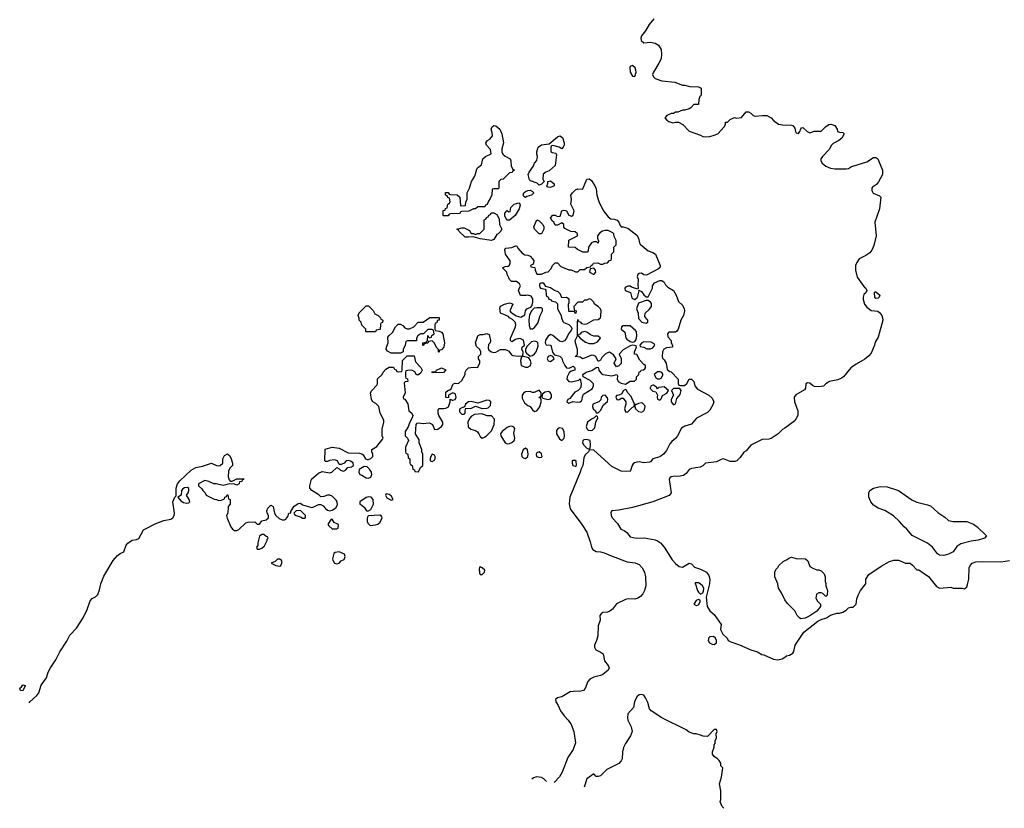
# Model space of a CAD drawing. Header units: inches. Extents: x 1934316 to 2140091, y 524953 to 667329.
# Tile 334 of 384: x 2102682 to 2111340, y 545413 to 552353. Entities that reach past the tile are written whole.
import ezdxf

# ---------------------------------------------------------------- set-up
doc = ezdxf.new("R2010")
doc.units = ezdxf.units.IN
doc.header["$MEASUREMENT"] = 0
for name, color, linetype in [('C1504', 7, 'Continuous'), ('C1505', 7, 'Continuous'), ('C1514', 7, 'Continuous'), ('C1515', 7, 'Continuous')]:
    doc.layers.add(name, color=color, linetype=linetype)

msp = doc.modelspace()

# ---------------------------------------------------------------- linework, layer by layer
at = {"layer": 'C1504', "color": 5}
for points, elevation in [([(2102764.6, 546341.6), (2102769.8, 546350.2), (2102832.8, 546407.2), (2102849.5, 546430), (2102870, 546496), (2102917.5, 546562.5), (2102932.7, 546610), (2102952.3, 546650), (2102999.7, 546720.3), (2103035.6, 546790), (2103096.2, 546883.8), (2103123.1, 546936.9), (2103180.1, 546999.9), (2103240.7, 547090), (2103275.9, 547164.1), (2103301.5, 547238.5), (2103320.4, 547259.6), (2103350, 547274), (2103370, 547296), (2103384.7, 547335.3), (2103396.9, 547390), (2103423.3, 547456.7), (2103505.3, 547594.7), (2103540.9, 547639.1), (2103564.4, 547655.6), (2103598, 547670), (2103618.4, 547730), (2103632.7, 547747.3), (2103670, 547773.4), (2103710, 547778.7), (2103731, 547789), (2103770, 547862.8), (2103879.7, 547920.3), (2103950, 547946.4), (2104010, 547957.3), (2104029.5, 547970.5), (2104041.2, 547990), (2104042.7, 548010), (2104029, 548111), (2104046, 548150), (2104058, 548162), (2104058, 548230), (2104069.5, 548270), (2104090, 548294.8), (2104189.3, 548390), (2104230, 548412.7), (2104290, 548422.8), (2104370, 548451.3), (2104414, 548430), (2104430, 548426), (2104446, 548430), (2104468, 548450), (2104468.7, 548490), (2104483.1, 548516.9), (2104510, 548532), (2104530, 548514), (2104542, 548490), (2104552, 548450), (2104552, 548430), (2104530, 548406), (2104519.6, 548380.4), (2104516, 548330), (2104523.6, 548303.6), (2104532.7, 548292.7), (2104550, 548292), (2104590, 548312), (2104652.7, 548312.7), (2104650, 548306), (2104638, 548302), (2104634, 548290), (2104614, 548286), (2104612, 548270), (2104590, 548258), (2104570, 548266), (2104530, 548268), (2104470, 548255.3), (2104410, 548268), (2104390, 548268), (2104346, 548290), (2104310, 548298), (2104254, 548270), (2104254, 548250), (2104284.7, 548224.7), (2104292, 548210), (2104312, 548190), (2104322, 548170), (2104392.7, 548132.7), (2104411.6, 548131.6), (2104430, 548122), (2104456.4, 548123.6), (2104482, 548138), (2104487.3, 548152.7), (2104502, 548158), (2104507.3, 548172.7), (2104512.7, 548172.7), (2104518, 548138), (2104534, 548130), (2104534, 548090), (2104514, 548070), (2104512, 548010), (2104502, 547990), (2104505.4, 547965.4), (2104538, 547890), (2104552, 547870), (2104570, 547858), (2104590, 547858), (2104610, 547866.8), (2104670, 547924.7), (2104690, 547932), (2104750, 547934), (2104770, 547914), (2104790, 547914), (2104810, 547942), (2104850, 547951.3), (2104868.7, 547970), (2104868.7, 547990), (2104858, 548010), (2104855.3, 548030), (2104864.7, 548055.3), (2104890, 548082), (2104911, 548070), (2104922.8, 548010), (2104934, 547990), (2104964.4, 547964.4), (2104990, 547950.7), (2105010, 547951), (2105021.2, 547958.8), (2105039.3, 547980.7), (2105050, 548012), (2105066, 548014), (2105066, 548026), (2105094, 548070), (2105130, 548096.3), (2105150, 548098), (2105170, 548084.7), (2105250, 548061), (2105270, 548066), (2105310, 548086), (2105330, 548086), (2105350, 548076), (2105370.7, 548050.7), (2105390, 548038), (2105410, 548031.3), (2105430, 548038), (2105461.2, 548058.8), (2105476, 548084), (2105473.2, 548110), (2105464.8, 548124.8), (2105430, 548159), (2105410, 548169), (2105390, 548169), (2105356.4, 548156.4), (2105330, 548155.3), (2105313.2, 548173.2), (2105250, 548208.7), (2105233.2, 548230), (2105232.7, 548250), (2105248.7, 548310), (2105310, 548362), (2105343.1, 548376.9), (2105410, 548366), (2105426, 548370), (2105470, 548412), (2105490, 548402), (2105502, 548390), (2105530, 548381), (2105548, 548390), (2105568.8, 548411.1), (2105600.2, 548419.8), (2105618, 548430), (2105613.2, 548453.2), (2105590, 548468.7), (2105570, 548474), (2105554, 548470), (2105534, 548450), (2105510, 548438), (2105490, 548438), (2105475.3, 548470), (2105450, 548481.2), (2105406, 548474), (2105390, 548466), (2105370, 548466), (2105366, 548470), (2105367.3, 548572.7), (2105430, 548591), (2105490, 548582), (2105570, 548541), (2105670, 548538), (2105691.6, 548531.6), (2105703.6, 548523.6), (2105722, 548490), (2105736.4, 548483.6), (2105750, 548482), (2105770, 548492), (2105788, 548510), (2105788, 548530), (2105778, 548550), (2105778, 548570), (2105824, 548596), (2105876.4, 548663.6), (2105878, 548670), (2105868, 548690), (2105868.7, 548750), (2105884, 548810), (2105884, 548830), (2105853.2, 548890), (2105839, 548950), (2105814.8, 548974.8), (2105788.7, 548990), (2105775.3, 549010), (2105768, 549070), (2105778, 549090), (2105823.1, 549136.9), (2105828.7, 549150), (2105828.4, 549191.6), (2105868.4, 549231.6), (2105878, 549250), (2105903.1, 549276.9), (2105930, 549294), (2105970, 549294), (2105978, 549278), (2105992.7, 549272.7), (2105998, 549258), (2106010, 549254), (2106042, 549258), (2106046, 549270), (2106047.3, 549352.7), (2106090, 549394), (2106150, 549394), (2106163.6, 549343.6), (2106210, 549292), (2106222, 549270), (2106210, 549246), (2106190, 549228), (2106170, 549228), (2106155.3, 549255.3), (2106130, 549268), (2106092.7, 549267.3), (2106078, 549262), (2106074, 549250), (2106074, 549210), (2106078, 549198), (2106091.6, 549191.6), (2106094, 549170), (2106072.7, 549167.3), (2106062, 549158), (2106071.3, 549070), (2106054, 549030), (2106058, 549018), (2106070, 549014), (2106093.7, 548973.7), (2106104.7, 548910), (2106130.8, 548890.8), (2106138, 548870), (2106134, 548850), (2106110, 548806), (2106098, 548770), (2106072, 548730), (2106072, 548690), (2106091.2, 548671.1), (2106102, 548650), (2106074, 548590), (2106074, 548550), (2106078, 548538), (2106094, 548530), (2106098, 548498), (2106114, 548490), (2106114, 548450), (2106118, 548438), (2106134, 548430), (2106138, 548398), (2106152.7, 548392.7), (2106158, 548378), (2106190, 548374), (2106207.3, 548412.7), (2106226, 548430), (2106226, 548530), (2106218, 548550), (2106218, 548570), (2106195.3, 548630), (2106195.5, 548655.5), (2106164, 548710), (2106168.7, 548791.3), (2106178, 548802), (2106190, 548804.7), (2106230, 548799.1), (2106286, 548806), (2106311.3, 548790), (2106330, 548746), (2106358, 548750), (2106390, 548772), (2106402, 548790), (2106404, 548810), (2106369, 548870), (2106362, 548890), (2106362, 548918), (2106367.3, 548932.7), (2106410.9, 548930.9), (2106430, 548934), (2106453.8, 548946.2), (2106468.8, 548988.9), (2106466, 549014), (2106483.6, 549003.6), (2106490, 549004.7), (2106510, 549011.3), (2106521.2, 549030), (2106515.5, 549055.5), (2106510, 549062), (2106490, 549068.7), (2106454, 549050), (2106454, 549026), (2106428.4, 549028.4), (2106430, 549074), (2106446, 549090), (2106464.7, 549095.3), (2106476, 549104), (2106490, 549142), (2106498, 549150), (2106510, 549154.8), (2106530, 549151), (2106544.7, 549155.3), (2106570, 549178), (2106598, 549230), (2106598, 549250), (2106608.7, 549270), (2106628.7, 549290), (2106670, 549296), (2106707.3, 549292.7), (2106728, 549330), (2106728.7, 549350), (2106718, 549370), (2106718, 549390), (2106738, 549410), (2106738, 549430), (2106728.7, 549450), (2106698, 549478), (2106689.1, 549509.1), (2106710, 549572), (2106730, 549582.8), (2106756.5, 549583.5), (2106790, 549591.3), (2106810, 549582), (2106821, 549530), (2106818, 549510), (2106805.8, 549494.2), (2106802.4, 549462.4), (2106806.4, 549446.4), (2106830, 549430.4), (2106850, 549424.9), (2106870, 549426.8), (2106908.8, 549451.1), (2106950, 549451), (2106979.8, 549439.8), (2107010, 549402), (2107018, 549398), (2107068.7, 549391.3), (2107106, 549394), (2107108, 549430), (2107098, 549450), (2107102, 549470), (2107122, 549490), (2107112, 549532), (2107090, 549545.1), (2107070, 549547.6), (2107040.9, 549539.1), (2107010, 549518), (2106998, 549530), (2106998, 549550), (2107041.2, 549650), (2107045.2, 549670), (2107039, 549690), (2107015.5, 549715.5), (2106989, 549730), (2106980.2, 549740.2), (2106940.2, 549760.2), (2106909.3, 549769.3), (2106905.2, 549814.8), (2106909.2, 549830.8), (2106946, 549850), (2106990, 549861), (2107010, 549854.8), (2107018, 549850), (2106992, 549790), (2106999.6, 549779.6), (2107046.8, 549746.8), (2107090, 549736), (2107124, 549756), (2107129.4, 549790.6), (2107142, 549810), (2107178, 549822), (2107185.6, 549834.4), (2107193.6, 549866.4), (2107195.3, 549895.3), (2107179, 549919), (2107150, 549928.7), (2107134.8, 549925.2), (2107086.8, 549926.8), (2107068, 549970), (2107081.5, 550000)], 140), ([(2107257, 550000), (2107262, 549990), (2107302, 549982), (2107310, 549974), (2107312, 549932), (2107318, 549918), (2107330, 549914), (2107334, 549894), (2107350, 549892), (2107358, 549878), (2107394, 549870), (2107412.7, 549852.7), (2107412, 549810), (2107444.7, 549750), (2107446, 549730), (2107456.8, 549696.8), (2107467.9, 549687.9), (2107511.3, 549670), (2107532, 549650), (2107536.9, 549636.9), (2107535.3, 549624.7), (2107506.8, 549590), (2107490.8, 549549.2), (2107474, 549526), (2107450, 549517.2), (2107430, 549524), (2107370, 549574), (2107350, 549582), (2107330, 549568), (2107306.4, 549533.6), (2107302, 549510), (2107312.7, 549492.7), (2107352, 549490), (2107366.4, 549426.4), (2107383.6, 549403.6), (2107431.6, 549391.6), (2107450, 549374), (2107456, 549350), (2107474.8, 549310), (2107490, 549291), (2107514.6, 549285.4), (2107550, 549304.7), (2107564.7, 549290), (2107564.7, 549270), (2107530, 549259), (2107514.4, 549245.6), (2107494.9, 549210), (2107494, 549190), (2107510.4, 549170.4), (2107530, 549165.5), (2107599, 549181), (2107610, 549194), (2107618, 549150), (2107616.9, 549123.1), (2107611.3, 549108.7), (2107592, 549090), (2107564.4, 549075.6), (2107520.7, 549019.3), (2107502, 549010), (2107492, 548990), (2107510, 548978), (2107545.6, 548994.4), (2107590, 548986.8), (2107610, 548991), (2107621.2, 548998.8), (2107629, 549010), (2107630, 549034), (2107641.2, 549058.8), (2107716.6, 549103.4), (2107729.2, 549130), (2107729, 549150), (2107698.9, 549178.9), (2107638, 549210), (2107635.3, 549230), (2107662, 549250), (2107714.2, 549265.8), (2107750, 549292), (2107770, 549294), (2107776, 549270), (2107797.3, 549237.3), (2107810.6, 549230.6), (2107890, 549218.8), (2107931.6, 549231.6), (2107938, 549218), (2107936, 549190), (2107944.7, 549170), (2107970, 549153.4), (2108010, 549144.7), (2108050, 549170.8), (2108088.4, 549171.6), (2108106, 549190), (2108106, 549210), (2108126, 549230), (2108130, 549254), (2108142, 549258), (2108146, 549270), (2108167.3, 549272.7), (2108178, 549282), (2108186, 549290), (2108186, 549310), (2108170, 549318), (2108136.5, 549356.5), (2108110, 549406), (2108088.4, 549408.4), (2108088.4, 549431.6), (2108106, 549470), (2108102, 549482), (2108087.3, 549487.3), (2108070, 549488), (2108050, 549482), (2107990, 549448), (2107954, 549410), (2107971.2, 549371.1), (2107971.2, 549328.9), (2107950, 549306), (2107930, 549298), (2107909, 549330), (2107928, 549370), (2107904.7, 549404.7), (2107870, 549428), (2107850, 549422), (2107830.7, 549409.3), (2107800.7, 549379.3), (2107790, 549358), (2107770, 549346), (2107749.1, 549389.1), (2107730, 549399), (2107710, 549401.2), (2107650, 549374), (2107630, 549369.4), (2107610, 549382), (2107566, 549390), (2107582, 549398), (2107587.3, 549412.7), (2107588, 549450), (2107568.7, 549510), (2107568, 549530), (2107588.4, 549571.6), (2107586, 549690), (2107590, 549714), (2107598, 549698), (2107610, 549694), (2107621, 549681), (2107650, 549674.8), (2107670, 549677.3), (2107730, 549710.8), (2107770, 549716), (2107788.7, 549730), (2107792.9, 549747.1), (2107795.3, 549790), (2107788.8, 549808.9), (2107768, 549830), (2107738, 549850), (2107730, 549866), (2107706, 549890), (2107690, 549898), (2107670, 549886), (2107650, 549886), (2107630, 549866), (2107590, 549866), (2107554, 549830), (2107558, 549798), (2107574, 549790), (2107572, 549768), (2107566, 549770), (2107562, 549782), (2107550, 549786), (2107510, 549786), (2107508, 549850), (2107515.3, 549864.7), (2107512.9, 549892.9), (2107490, 549908), (2107450, 549906), (2107439.1, 549939.1), (2107418, 549958), (2107385.2, 549970), (2107350, 549994), (2107330, 550000)], 140), ([(2108380.7, 550000), (2108430.5, 549970), (2108455.5, 549930), (2108474.4, 549874.4), (2108510, 549841.6), (2108526.4, 549810), (2108528.2, 549790), (2108518, 549750), (2108494.8, 549710), (2108471.3, 549630), (2108458, 549610), (2108450, 549602), (2108390, 549602), (2108378, 549590), (2108382, 549562), (2108411, 549530), (2108411.3, 549510), (2108422, 549490), (2108422, 549470), (2108370, 549464.5), (2108346, 549454), (2108334.9, 549430), (2108330.5, 549390.5), (2108333.4, 549373.4), (2108350, 549358.8), (2108367.3, 549330), (2108376, 549276), (2108398, 549258), (2108410, 549254), (2108471.3, 549190), (2108472.7, 549152.7), (2108478, 549138), (2108492.7, 549132.7), (2108527.3, 549132.7), (2108548.4, 549151.6), (2108568, 549190), (2108590.8, 549190), (2108610.7, 549170), (2108618.8, 549130), (2108642.4, 549102.4), (2108742, 549050), (2108770, 549022), (2108786, 548990), (2108780.7, 548970), (2108750, 548916), (2108730, 548897), (2108634.4, 548845.6), (2108590, 548794), (2108530, 548777.2), (2108502, 548758), (2108467.3, 548690), (2108450, 548666.6), (2108417.5, 548642.5), (2108398.5, 548621.5), (2108370, 548561.2), (2108343.8, 548530), (2108310, 548507.7), (2108250.7, 548490), (2108230, 548462.7), (2108221.6, 548458.4), (2108170, 548454), (2108130, 548462), (2108110, 548460.7), (2108087.8, 548452.2), (2108075.8, 548444.2), (2108068.7, 548431.3), (2108050, 548376), (2107970, 548379.5), (2107890, 548421.6), (2107730, 548565.2), (2107691.6, 548568.4), (2107684.7, 548550), (2107655.8, 548524.2), (2107643.4, 548496.6), (2107634.8, 548430), (2107618.8, 548401.2), (2107610.4, 548370), (2107519.6, 548150), (2107512.7, 548092.7), (2107521.3, 548050), (2107626.4, 547910), (2107670, 547842.8), (2107699, 547759), (2107709.1, 547710), (2107721.7, 547690), (2107750, 547674.7), (2107790, 547671.5), (2107822.9, 547662.8), (2107891, 547631), (2108022.7, 547582.6), (2108093.7, 547573.7), (2108130, 547559.6), (2108157, 547530), (2108177.6, 547490), (2108184.9, 547450), (2108187, 547370), (2108176, 547330), (2108160.3, 547299.7), (2108142, 547278), (2108118.5, 547261.5), (2108090, 547252.7), (2108030, 547256), (2108010, 547252), (2107930, 547211.6), (2107895.6, 547164.4), (2107872.8, 547147.2), (2107850, 547139.1), (2107810, 547135), (2107794.3, 547125.7), (2107783.2, 547110), (2107786.4, 547070), (2107770, 547018), (2107764.9, 546930), (2107754.3, 546890), (2107736.5, 546850), (2107735.6, 546830), (2107748.6, 546808.6), (2107787.7, 546790), (2107811.4, 546771.4), (2107825.3, 546710), (2107856, 546670), (2107864.6, 546650), (2107856.5, 546630), (2107810, 546591.5), (2107790, 546581.6), (2107730, 546567.8), (2107696.3, 546550), (2107677.1, 546530), (2107653.8, 546466.2), (2107638.8, 546450), (2107616.1, 546443.9), (2107550, 546442.6), (2107523, 546437), (2107450, 546395.4), (2107410, 546384.7), (2107392.4, 546370), (2107395.3, 546350), (2107418, 546318), (2107438.8, 546270), (2107468.5, 546228.5), (2107505.7, 546190), (2107531.6, 546150), (2107554.6, 546090), (2107570.5, 545990), (2107550.4, 545929.6), (2107500.8, 545859.2), (2107451.7, 545730), (2107428.9, 545691.1), (2107383.1, 545639.9)], 140), ([(2108012, 550000), (2108010, 549999), (2108002.8, 549990), (2108006.8, 549970), (2108053.4, 549953.4), (2108065.1, 549905.1), (2108070, 549898.8), (2108090, 549890.7), (2108112.1, 549907.9), (2108118.9, 549921.1), (2108128.4, 549968.4), (2108126, 549974), (2108150, 549962), (2108170, 549932), (2108190, 549914), (2108210, 549914), (2108246, 549990), (2108246, 550000)], 140), ([(2108120, 550000), (2108122, 549990), (2108118, 549982), (2108070, 549995.3), (2108063.2, 550000)], 140), ([(2110000, 549295.9), (2109990.9, 549289.1), (2109926, 549210), (2109910, 549197.2), (2109875.2, 549184.8), (2109802, 549170), (2109772, 549150), (2109750, 549128), (2109710, 549122), (2109670, 549124), (2109652.9, 549132.9), (2109630, 549155.1), (2109610, 549158), (2109596, 549150), (2109591.3, 549110), (2109582.8, 549097.2), (2109507.5, 549052.5), (2109491.3, 549030), (2109496, 548990), (2109524.7, 548910), (2109524.7, 548870), (2109498, 548822), (2109410, 548758), (2109390, 548748), (2109352, 548710), (2109290, 548668.7), (2109270, 548662), (2109210, 548658), (2109111.6, 548608.4), (2109070, 548558), (2109050, 548548), (2109018.5, 548501.5), (2108987.7, 548472.3), (2108970, 548465.2), (2108930, 548465.2), (2108870, 548489.4), (2108850, 548483.6), (2108810, 548461.3), (2108712, 548450), (2108690, 548428), (2108664.7, 548415.3), (2108590, 548404.5), (2108570, 548395.1), (2108541.4, 548358.6), (2108517.9, 548342.1), (2108490, 548335.9), (2108427.1, 548332.9), (2108410.4, 548329.6), (2108399.8, 548320.2), (2108394.4, 548305.6), (2108410.8, 548190), (2108393.2, 548166.8), (2108248.3, 548111.7), (2108070, 548059.5), (2107950, 548037), (2107890, 548032), (2107881.4, 548018.6), (2107884.5, 547990), (2107892.6, 547970), (2107940.2, 547920.2), (2107969.4, 547870), (2107997, 547857), (2108019.7, 547839.7), (2108050, 547802.3), (2108102, 547790), (2108172.5, 547792.5), (2108270, 547775.3), (2108290, 547767.1), (2108316.5, 547750), (2108350.7, 547710.7), (2108418.6, 547598.6), (2108450, 547566.5), (2108482, 547542), (2108510, 547534), (2108570.4, 547570.4), (2108590, 547564), (2108616.5, 547536.5), (2108670, 547518.4), (2108720.7, 547490), (2108742.8, 547462.8), (2108750.5, 547430), (2108748, 547390), (2108718.8, 547270), (2108728, 547190), (2108750, 547151), (2108790, 547118), (2108851.3, 547030), (2108845.4, 546985.4), (2108865.4, 546945.4), (2108902, 546910), (2108911.3, 546891.3), (2108936.9, 546876.9), (2109010.7, 546850.7), (2109110, 546806.8), (2109170.8, 546790.8), (2109207.1, 546767.1), (2109224.7, 546764.7), (2109310, 546724.7), (2109350, 546721), (2109386, 546730), (2109410, 546742), (2109424.7, 546755.3), (2109450, 546762), (2109480.4, 546779.6), (2109490, 546794), (2109501.2, 546850), (2109577.2, 546962.8), (2109700.7, 547059.3), (2109730, 547074.8), (2109778, 547090), (2109811.6, 547111.6), (2109868.8, 547131.1), (2109891.6, 547131.6), (2109920.2, 547139.8), (2109950, 547158), (2109970, 547178), (2109990, 547184.7), (2110000, 547184.7)], 160), ([(2108874.8, 545413.2), (2108858, 545430), (2108842, 545470), (2108848.4, 545491.6), (2108848.4, 545568.4), (2108835.3, 545630), (2108853.6, 545686.4), (2108866, 545770), (2108848.4, 545788.4), (2108848, 545810), (2108833.6, 545833.6), (2108818, 545850), (2108788, 545870), (2108775.3, 545890), (2108775.3, 545910), (2108788.7, 545950), (2108788.8, 545971.1), (2108796.4, 545983.6), (2108798, 546010), (2108808, 546030), (2108806, 546070), (2108815.3, 546090), (2108810, 546106), (2108790, 546106), (2108730, 546046), (2108692.7, 546047.3), (2108670, 546058), (2108630, 546068.7), (2108610, 546068.7), (2108570, 546082), (2108543.1, 546103.1), (2108330, 546209), (2108235.3, 546270), (2108219, 546290), (2108205.6, 546345.6), (2108186.3, 546386.3), (2108170, 546408.7), (2108150, 546414), (2108130, 546412.7), (2108110, 546395.1), (2108088.4, 546350), (2108078.2, 546301.8), (2108030, 546244), (2108026, 546210), (2108028.6, 546188.5), (2108059.1, 546130), (2108068, 546090), (2108053.4, 546050), (2108010, 545983.7), (2107992.1, 545947.9), (2107983.5, 545910), (2107979.7, 545850), (2107971.3, 545830), (2107950, 545808.1), (2107844.8, 545755.2), (2107790, 545700.5), (2107770, 545692), (2107752.7, 545692.7), (2107730, 545715.3), (2107670, 545672.3), (2107645.7, 545599.9)], 160), ([(2107314.6, 545650.3), (2107291.6, 545671.6), (2107270, 545683.5), (2107230, 545691.1), (2107199.9, 545680.1), (2107184.4, 545670)], 140)]:
    msp.add_lwpolyline(points, dxfattribs=dict(at, elevation=elevation))
for points, elevation in [([(2105730, 549606), (2105726, 549610), (2105726, 549630), (2105690, 549666), (2105686, 549690), (2105668.4, 549708.4), (2105667.3, 549727.3), (2105658, 549750), (2105660.4, 549759.6), (2105667.3, 549772.7), (2105730, 549834), (2105750, 549834), (2105790, 549794), (2105805.4, 549765.4), (2105834, 549750), (2105854, 549730), (2105858, 549718), (2105874, 549710), (2105872.7, 549687.3), (2105858, 549682), (2105854, 549670), (2105852.7, 549627.3), (2105818, 549622), (2105810, 549606)], 140), ([(2107230, 549819), (2107205.4, 549814.6), (2107185.4, 549794.6), (2107165.4, 549754.6), (2107158.8, 549710), (2107162, 549662), (2107170, 549634), (2107190, 549632), (2107210, 549644.7), (2107237, 549683), (2107259.3, 549750), (2107279, 549790), (2107278, 549810), (2107270, 549818)], 140), ([(2108210, 549882), (2108190, 549882), (2108122.6, 549857.4), (2108105.5, 549810), (2108121, 549770), (2108123.6, 549723.6), (2108154, 549690), (2108190, 549682), (2108206, 549690), (2108206, 549710), (2108196.4, 549716.4), (2108180.4, 549740.4), (2108182, 549770), (2108218, 549802), (2108237, 549830), (2108236.6, 549856.6), (2108230, 549868.7)], 140), ([(2106370, 549426), (2106366, 549430), (2106366, 549450), (2106348.4, 549468.4), (2106330, 549506), (2106310, 549526), (2106278, 549522), (2106270, 549506), (2106238, 549502), (2106230, 549486), (2106226, 549490), (2106226, 549510), (2106262, 549518), (2106267.3, 549532.7), (2106270, 549574), (2106278, 549558), (2106290, 549554), (2106302, 549558), (2106307.3, 549572.7), (2106326, 549590), (2106322, 549622), (2106310, 549626), (2106270, 549626), (2106234, 549590), (2106210, 549588.7), (2106196.9, 549583.1), (2106182, 549570), (2106172, 549550), (2106170, 549526), (2106092.7, 549527.3), (2106078, 549522), (2106071.6, 549488.4), (2106054, 549450), (2106054, 549430), (2106030, 549418), (2105950, 549418), (2105916.4, 549436.4), (2105906, 549450), (2105908, 549470), (2105922, 549510), (2105920.4, 549559.6), (2105930, 549574), (2105960.4, 549599.6), (2105986, 549650), (2106010, 549674), (2106030, 549674), (2106050, 549662), (2106070, 549642), (2106090, 549632), (2106110, 549632), (2106148.4, 549651.6), (2106186, 549690), (2106230, 549691.3), (2106290, 549731.3), (2106370, 549732), (2106372, 549710), (2106354, 549706), (2106350, 549686), (2106338, 549682), (2106334, 549670), (2106334, 549630), (2106338, 549618), (2106370, 549612), (2106390, 549602), (2106402, 549590), (2106418.8, 549510), (2106411, 549470), (2106390, 549448), (2106374, 549446)], 140), ([(2108050, 549658), (2107990, 549658), (2107974, 549650), (2107972, 549630), (2108002, 549602), (2108013.4, 549553.4), (2108020.5, 549540.5), (2108050, 549521), (2108070, 549516), (2108090, 549522), (2108102, 549538), (2108109.5, 549570), (2108106.3, 549606.3), (2108098, 549618)], 140), ([(2107650, 549609.2), (2107619.6, 549600.4), (2107610, 549586), (2107598, 549582), (2107594, 549570), (2107611.3, 549550), (2107656.8, 549516.8), (2107690, 549502.8), (2107730, 549502.8), (2107762.7, 549517.3), (2107788, 549550), (2107768.8, 549568.9), (2107729.6, 549569.6), (2107701.2, 549581.1), (2107670, 549603.7)], 140), ([(2107210, 549525.2), (2107183, 549517), (2107142, 549478), (2107131, 549450), (2107131.3, 549430), (2107138, 549418), (2107170, 549392), (2107190, 549398), (2107210, 549411.3), (2107224, 549430), (2107240.4, 549479.6), (2107239, 549510), (2107230, 549519)], 140), ([(2108170, 549518), (2108154, 549510), (2108134, 549490), (2108138, 549478), (2108171.6, 549471.6), (2108198, 549458), (2108230, 549456), (2108250, 549464.7), (2108268, 549490), (2108260.4, 549500.4), (2108234.6, 549514.6)], 140), ([(2107112, 549388), (2107094, 549386), (2107086.8, 549353.2), (2107091.3, 549310), (2107130, 549295.5), (2107150, 549295.5), (2107170, 549306.8), (2107180.9, 549330), (2107174.8, 549354.8), (2107159, 549379)], 140), ([(2107350, 549399), (2107330, 549388.7), (2107320.7, 549370), (2107330, 549351.3), (2107350, 549345.5), (2107382, 549370), (2107369.1, 549389.1)], 140), ([(2106310, 549246), (2106306, 549250), (2106310, 549254), (2106342, 549258), (2106346, 549270), (2106390, 549291), (2106430.7, 549270.7), (2106410, 549248.7)], 140), ([(2108314.6, 549254.6), (2108290, 549254), (2108262, 549230), (2108279.6, 549199.6), (2108290, 549192), (2108310, 549194), (2108322, 549198), (2108336.4, 549223.6), (2108336.4, 549236.4), (2108326, 549250)], 140), ([(2108250, 549138), (2108234, 549130), (2108225.4, 549114.6), (2108226.4, 549106.4), (2108250, 549084.7), (2108276.9, 549076.9), (2108292, 549050), (2108286.8, 549033.2), (2108290, 549014), (2108310, 549006), (2108323.1, 549016.9), (2108334, 549046), (2108374, 549066), (2108388, 549090), (2108350, 549122), (2108303.6, 549116.4), (2108290, 549106), (2108280.4, 549120.4), (2108256.4, 549136.4)], 140), ([(2107250, 549093.2), (2107206.4, 549073.6), (2107190, 549073.2), (2107170, 549080.7), (2107130, 549078.4), (2107112, 549068), (2107100.5, 549050), (2107101.7, 549021.7), (2107121.1, 548981.1), (2107150, 548958), (2107170.4, 548950.4), (2107190, 548921), (2107210, 548906), (2107230, 548911), (2107255.1, 548944.9), (2107268.8, 548988.9), (2107268.4, 549008.4), (2107262, 549022), (2107246, 549030), (2107266, 549034), (2107268, 549050), (2107268, 549070)], 140), ([(2107330, 549080.9), (2107304, 549076), (2107278, 549062), (2107274, 549030), (2107283.6, 549023.6), (2107330, 549010.8), (2107350, 549018), (2107357.2, 549030), (2107357.2, 549050), (2107349, 549070), (2107337.6, 549077.6)], 140), ([(2107830, 549048), (2107810, 549046), (2107794, 549030), (2107791.6, 549008.4), (2107774, 548990), (2107722, 548970), (2107718, 548950), (2107726, 548930), (2107744.7, 548910), (2107750, 548894), (2107770, 548894), (2107790, 548914), (2107816.4, 548963.6), (2107850, 548994), (2107854, 549010), (2107850, 549026)], 140), ([(2108010, 549098), (2107990, 549086), (2107978, 549062), (2107952, 549048), (2107930, 549046), (2107924.7, 549030), (2107934, 549010), (2107950, 549006.8), (2107970, 549022), (2107990, 549022), (2108011.3, 548990), (2108011.2, 548968.9), (2108001, 548930), (2108006, 548910), (2108010, 548902), (2108030, 548902), (2108070, 548942), (2108086, 548950), (2108088, 548970), (2108058, 549038), (2108028.8, 549068.9), (2108015.3, 549095.3)], 140), ([(2108487.3, 549107.3), (2108432.7, 549107.3), (2108414, 549090), (2108432, 549050), (2108411.3, 549010), (2108411.3, 548990), (2108430, 548964.7), (2108450, 548972), (2108461.2, 549018.8), (2108490, 549054), (2108498, 549090)], 140), ([(2106790, 549004.5), (2106710, 548978), (2106652.7, 548992.7), (2106630, 548989), (2106601, 548970), (2106594, 548946), (2106570, 548939), (2106550, 548926), (2106550, 548902), (2106570, 548882), (2106590, 548882), (2106598, 548890), (2106598, 548910), (2106606, 548934), (2106648.4, 548931.6), (2106690, 548952), (2106750, 548931), (2106790, 548934), (2106802, 548938), (2106822, 548958), (2106825.2, 548990), (2106810, 549002.7)], 140), ([(2108150, 548982), (2108123.6, 548976.4), (2108106, 548966), (2108094, 548966), (2108092, 548950), (2108098, 548930), (2108124.1, 548904.1), (2108150, 548900.5), (2108169, 548910), (2108177.6, 548922.4), (2108182, 548950), (2108179.1, 548959.1), (2108159, 548979)], 140), ([(2106745.2, 548885.2), (2106681.4, 548878.6), (2106655.3, 548864.7), (2106636, 548844), (2106622, 548810), (2106624.7, 548770), (2106650.6, 548750.6), (2106690, 548737.3), (2106706.4, 548726.4), (2106720.7, 548710), (2106730, 548684.7), (2106750, 548671.3), (2106770, 548678), (2106788, 548690), (2106830, 548734), (2106854, 548790), (2106856.4, 548836.4), (2106830, 548866), (2106792.7, 548867.3)], 140), ([(2107750, 548866), (2107734, 548850), (2107710, 548839), (2107676, 548810), (2107662, 548770), (2107671, 548751), (2107682, 548742), (2107710, 548738), (2107719, 548741), (2107739.3, 548760.7), (2107749, 548811), (2107766, 548850), (2107762, 548862)], 140), ([(2107010, 548775.3), (2106990, 548774), (2106970, 548764), (2106926, 548730), (2106911, 548710), (2106914, 548690), (2106950, 548631), (2106970, 548620.7), (2106990, 548624.9), (2107010, 548633.4), (2107029.3, 548650), (2107035.1, 548670), (2107026, 548714), (2107035.3, 548755.3), (2107028.4, 548768.4)], 140), ([(2107430, 548760.9), (2107411, 548750), (2107403, 548737), (2107403, 548710), (2107430, 548666), (2107450, 548651.3), (2107469.3, 548670.7), (2107472.7, 548687.3), (2107469.4, 548730), (2107455.6, 548755.6)], 140), ([(2107670, 548658), (2107643.6, 548656.4), (2107632.7, 548647.3), (2107632, 548630), (2107642, 548610), (2107670, 548582), (2107690, 548574), (2107698, 548582), (2107702, 548610), (2107698, 548650)], 140), ([(2106310, 548528.7), (2106296, 548510), (2106291.3, 548490), (2106292, 548472), (2106310, 548466), (2106330, 548478), (2106335.1, 548490), (2106335.1, 548510), (2106330, 548522)], 140), ([(2107130, 548582), (2107110, 548568.7), (2107093.4, 548530), (2107096.3, 548510), (2107102.9, 548502.9), (2107110, 548496.3), (2107130, 548490.7), (2107149.3, 548510), (2107153.2, 548530), (2107148.8, 548568.9)], 140), ([(2107250, 548549.2), (2107230, 548542), (2107222.8, 548530), (2107227.3, 548510), (2107250, 548500.5), (2107270, 548502.8), (2107277.2, 548510), (2107270, 548534)], 140), ([(2105710, 548422), (2105666, 548394), (2105664.7, 548370), (2105674, 548350), (2105690, 548346), (2105730, 548320.5), (2105750, 548319.1), (2105770, 548326.8), (2105779.3, 548350), (2105776, 548370), (2105758.6, 548398.6), (2105738, 548418)], 140), ([(2107570, 548474.5), (2107545.7, 548474.3), (2107538.8, 548470), (2107538.8, 548450), (2107546.8, 548430), (2107570, 548424.9), (2107579, 548430), (2107576, 548470)], 140), ([(2104156.2, 548236.2), (2104130, 548234.5), (2104115.2, 548224.8), (2104104, 548210), (2104102, 548170), (2104074, 548150), (2104098.8, 548118.8), (2104123.8, 548103.8), (2104150, 548099.1), (2104170, 548102.8), (2104177.2, 548110), (2104172.7, 548130), (2104148, 548170), (2104162.7, 548190), (2104169.3, 548210), (2104169.1, 548229.1)], 140), ([(2105910, 548182), (2105902.8, 548177.2), (2105898, 548170), (2105910, 548144.7), (2105950, 548124.7), (2105966, 548130), (2105950, 548162), (2105930, 548176)], 140), ([(2105750, 548155.1), (2105730, 548149.2), (2105672, 548110), (2105674, 548090), (2105690, 548082), (2105710, 548062), (2105732, 548032), (2105750, 548031.3), (2105770, 548042), (2105792.3, 548090), (2105789.2, 548130), (2105772.7, 548152.7)], 140), ([(2105150, 548035.3), (2105114, 548030), (2105094, 548010), (2105098, 547998), (2105114, 547990), (2105156, 547976), (2105170, 547966), (2105190, 547966), (2105194, 547970), (2105194, 547990)], 140), ([(2105850, 547992.7), (2105750, 547988), (2105741, 547979), (2105736.9, 547963.1), (2105736.9, 547936.9), (2105742, 547922), (2105763.5, 547903.5), (2105810, 547907.3), (2105830, 547914), (2105852.3, 547930), (2105869.3, 547970), (2105863.2, 547983.2)], 140), ([(2105430, 547958), (2105414, 547950), (2105392, 547910), (2105399.6, 547899.6), (2105430, 547874), (2105470, 547874), (2105482, 547878), (2105486, 547910), (2105448.7, 547928.7)], 140), ([(2104830, 547824), (2104810, 547824), (2104790, 547808.7), (2104775.5, 547750), (2104775.3, 547724.7), (2104764.7, 547710), (2104770, 547694), (2104790, 547694), (2104810, 547702), (2104836.2, 547723.8), (2104857.2, 547770), (2104858, 547782), (2104866, 547790), (2104862, 547802), (2104850, 547806)], 140), ([(2105490, 547669.5), (2105456.3, 547663.7), (2105444.7, 547655.3), (2105434, 547610), (2105436.8, 547596.8), (2105450, 547571.3), (2105470, 547566), (2105490, 547571.3), (2105510, 547591), (2105536, 547604), (2105544, 547630), (2105538, 547650)], 140), ([(2104970, 547606), (2104950, 547606), (2104930, 547586), (2104894, 547570), (2104934, 547550), (2104970, 547544.7), (2104978, 547550), (2104988, 547570), (2104986, 547590)], 140), ([(2109770, 547278), (2109743.7, 547303.7), (2109730, 547309.4), (2109710, 547309.4), (2109690, 547299), (2109683.1, 547263.1), (2109696.7, 547236.7), (2109724.7, 547210), (2109724.7, 547190), (2109690.9, 547149.1), (2109630, 547108), (2109590, 547088), (2109550, 547082), (2109538, 547090), (2109518, 547110), (2109498, 547150), (2109430, 547218), (2109409.1, 547249.1), (2109382, 547310), (2109355.3, 547350), (2109348, 547390), (2109322, 547450), (2109322, 547490), (2109330, 547514), (2109348.4, 547531.6), (2109358, 547550), (2109394.6, 547585.4), (2109430, 547602), (2109444.7, 547615.3), (2109470, 547624.7), (2109510, 547611.3), (2109592, 547610), (2109614, 547590), (2109630, 547542), (2109663.6, 547523.6), (2109692.7, 547512.7), (2109710, 547512), (2109730, 547502), (2109755.3, 547475.3), (2109764.7, 547450), (2109764.7, 547410), (2109770.9, 547390.9), (2109771.3, 547370), (2109784.7, 547330), (2109782, 547290)], 160), ([(2106730, 547538), (2106725.4, 547534.6), (2106722.8, 547517.2), (2106726, 547486), (2106732, 547472), (2106750, 547471.3), (2106768.7, 547490), (2106772.3, 547510), (2106750, 547529)], 140), ([(2108650, 547398.3), (2108622, 547398), (2108620.7, 547390), (2108626.1, 547386.1), (2108642.2, 547330), (2108650, 547314.4), (2108670, 547297.3), (2108689.5, 547310.5), (2108696, 547324), (2108698, 547350), (2108687.8, 547370), (2108666.6, 547390)], 160), ([(2108650, 547249.5), (2108630, 547241), (2108609.2, 547210), (2108630, 547196.9), (2108650, 547203.7), (2108665.6, 547230), (2108664.7, 547244.7)], 160), ([(2108784, 546924), (2108750, 546921.2), (2108738.8, 546910), (2108738, 546902), (2108737.3, 546890), (2108746.8, 546870), (2108770, 546857.3), (2108790, 546854.8), (2108809, 546870), (2108809, 546890), (2108802, 546910)], 160), ([(2102710, 546447.3), (2102688, 546450), (2102682, 546470), (2102697.5, 546482.5), (2102710, 546501), (2102730, 546494), (2102730.4, 546490.4)], 140)]:
    msp.add_lwpolyline(points, close=True, dxfattribs=dict(at, elevation=elevation))
at = {"layer": 'C1505', "color": 5}
for points, elevation in [([(2108258, 552362), (2108216.3, 552310), (2108184.9, 552255.1), (2108151, 552210), (2108144, 552190), (2108146, 552170), (2108170, 552151), (2108230, 552155.5), (2108270, 552147.7), (2108298.8, 552130), (2108323, 552090), (2108326.4, 552050), (2108321.6, 552010), (2108303, 551970), (2108254, 551890), (2108247.3, 551870), (2108256, 551850), (2108270, 551836), (2108330, 551814.8), (2108443.6, 551803.6), (2108510, 551778), (2108530, 551778), (2108574.6, 551765.4), (2108650, 551762), (2108674, 551750), (2108674, 551690), (2108663.6, 551676.4), (2108654, 551650), (2108650, 551606), (2108610, 551606), (2108583.6, 551576.4), (2108570, 551568), (2108530, 551558), (2108510, 551558), (2108470, 551538), (2108450, 551538), (2108431.2, 551528.9), (2108410, 551528), (2108374, 551510), (2108354, 551490), (2108372, 551470), (2108390, 551458), (2108426.4, 551446.4), (2108450, 551451.3), (2108474, 551450), (2108514, 551430), (2108570, 551372), (2108670, 551338), (2108690, 551326), (2108710, 551322.8), (2108750, 551326), (2108790, 551336), (2108822, 551350), (2108878, 551410), (2108888, 551430), (2108888.8, 551451.1), (2108907.3, 551452.7), (2108930, 551474), (2108968.8, 551491.1), (2108985.4, 551485.4), (2109028, 551492), (2109070, 551542), (2109090, 551542), (2109110, 551532), (2109132, 551510), (2109150, 551504), (2109210, 551510.7), (2109252, 551510), (2109290.5, 551490.5), (2109310, 551466), (2109354.4, 551434.4), (2109390, 551427.7), (2109470, 551426), (2109481, 551421), (2109498.8, 551398.8), (2109502.8, 551370), (2109510, 551358), (2109530, 551352), (2109542, 551370), (2109550, 551394), (2109558, 551402), (2109570, 551404.7), (2109608.1, 551368.1), (2109630, 551357.3), (2109671, 551371), (2109730, 551372), (2109768, 551410), (2109798, 551430), (2109815.3, 551435.3), (2109850, 551422), (2109872, 551390), (2109874, 551370), (2109890, 551362), (2109919.6, 551359.6), (2109932, 551350), (2109911, 551310), (2109884.7, 551290), (2109835.3, 551264.7), (2109822, 551250), (2109800.7, 551210), (2109740.7, 551150), (2109728.3, 551128.3), (2109728.2, 551110), (2109738.8, 551090), (2109770, 551065.5), (2109812.1, 551047.9), (2109850, 551039.3), (2109950, 551039.3), (2109970, 551044.9), (2109998, 551062), (2110000, 551062.6)], 160), ([(2107081.5, 550000), (2107086, 550010), (2107078, 550030), (2107050, 550048), (2107006, 550050), (2106990, 550066), (2106982, 550082), (2106968, 550110), (2106966, 550130), (2106928.4, 550168.4), (2106950, 550182), (2106976.4, 550183.6), (2106988.4, 550191.6), (2106995.3, 550210), (2106995.3, 550230), (2106955.3, 550290), (2106949.3, 550330), (2106956.4, 550343.6), (2107010, 550347.3), (2107050, 550366), (2107062.8, 550342.8), (2107099.6, 550299.6), (2107125.4, 550285.4), (2107150, 550282), (2107170, 550272), (2107192, 550250), (2107202, 550230), (2107198, 550202), (2107174, 550190), (2107178, 550178), (2107212.7, 550172.7), (2107214, 550150), (2107230, 550114), (2107270, 550114), (2107308.4, 550131.6), (2107330, 550134), (2107356.4, 550163.6), (2107366, 550190), (2107390, 550214), (2107410, 550214), (2107442, 550182), (2107510, 550152), (2107531.6, 550151.6), (2107570, 550134), (2107590, 550134), (2107610, 550154), (2107650, 550154), (2107668.4, 550171.6), (2107702, 550178), (2107706, 550190), (2107722, 550198), (2107728.4, 550211.6), (2107767.3, 550212.7), (2107790, 550202), (2107810, 550202), (2107828.4, 550211.6), (2107850, 550214), (2107867.3, 550232.7), (2107882, 550238), (2107886, 550250), (2107886, 550290), (2107906, 550310), (2107906, 550350), (2107927.3, 550372.7), (2107928, 550410), (2107910, 550446), (2107908, 550470), (2107899, 550479), (2107858, 550498), (2107830, 550499.3), (2107807.7, 550492.3), (2107783, 550477), (2107762, 550450), (2107762, 550430), (2107771.6, 550408.4), (2107770, 550386), (2107758, 550398), (2107730, 550398), (2107710, 550389), (2107682.8, 550350), (2107679.8, 550320.2), (2107672.7, 550307.3), (2107632.7, 550307.3), (2107586, 550330), (2107567.3, 550347.3), (2107508, 550350), (2107510, 550414), (2107586, 550450), (2107586, 550470), (2107567.3, 550487.3), (2107528.4, 550488.4), (2107476.4, 550516.4), (2107468.4, 550528.4), (2107466, 550550), (2107450, 550566), (2107410, 550546), (2107390, 550546), (2107378, 550570), (2107363.1, 550583.1), (2107348.4, 550608.4), (2107370, 550632), (2107391.6, 550631.6), (2107410, 550622), (2107435.3, 550624.7), (2107448.7, 550670), (2107470, 550678), (2107491, 550671), (2107510, 550632), (2107535.3, 550624.7), (2107550, 550634), (2107558, 550670), (2107528, 550730), (2107535.3, 550770), (2107528, 550810), (2107542, 550830), (2107570, 550856), (2107590, 550864.7), (2107630, 550862), (2107634.6, 550865.4), (2107669.3, 550950.7), (2107690, 550954), (2107710, 550939.1), (2107740.4, 550890), (2107750, 550864.7), (2107758.4, 550810), (2107774.6, 550754.6), (2107806, 550686), (2107822, 550662), (2107858, 550618), (2107881.4, 550601.4), (2107910, 550598.8), (2107934.8, 550590), (2107950.8, 550570), (2107961, 550541), (2107971.2, 550531.1), (2107988.8, 550531.1), (2108030, 550517.3), (2108110, 550456.3), (2108124.9, 550430), (2108131, 550390), (2108138.8, 550378.8), (2108210, 550318.8), (2108250, 550304), (2108272.4, 550290), (2108313.4, 550190), (2108311.3, 550170), (2108299.8, 550160.2), (2108193.7, 550106.3), (2108170, 550109.2), (2108150, 550121.2), (2108130, 550119), (2108118, 550110), (2108111, 550090), (2108121, 550070), (2108118, 550010), (2108120, 550000)], 140), ([(2107330, 550000), (2107310, 550006), (2107290, 550033.2), (2107264, 550036), (2107252, 550030), (2107252, 550010), (2107257, 550000)], 140), ([(2108063.2, 550000), (2108050, 550009), (2108030, 550009.2), (2108012, 550000)], 140), ([(2108246, 550000), (2108246, 550010), (2108263.1, 550036.9), (2108310, 550058), (2108330, 550058), (2108350, 550044.7), (2108361.1, 550021.1), (2108380.3, 550000.3), (2108380.7, 550000)], 140)]:
    msp.add_lwpolyline(points, dxfattribs=dict(at, elevation=elevation))
for points, elevation in [([(2108070, 551949.4), (2108050, 551942.7), (2108046.5, 551933.5), (2108049.1, 551890), (2108070, 551854.8), (2108090, 551852), (2108102, 551890), (2108100.7, 551910), (2108094, 551930)], 160), ([(2106410, 550626), (2106406, 550630), (2106407.3, 550672.7), (2106422, 550678), (2106427.3, 550692.7), (2106442, 550698), (2106446, 550730), (2106462, 550738), (2106466, 550750), (2106462, 550782), (2106447.3, 550787.3), (2106442, 550802), (2106426, 550810), (2106427.3, 550832.7), (2106450, 550832), (2106458, 550818), (2106470, 550814), (2106530, 550812), (2106552, 550790), (2106558, 550718), (2106570, 550714), (2106602, 550718), (2106606, 550750), (2106618, 550770), (2106618, 550830), (2106638, 550870), (2106655.3, 550930), (2106684.7, 550975.3), (2106702, 551038), (2106709.2, 551050.8), (2106743.1, 551076.9), (2106755.3, 551130), (2106778, 551150), (2106827.3, 551172.7), (2106822, 551210), (2106788, 551250), (2106782, 551270), (2106795.3, 551290), (2106817, 551303), (2106839.3, 551330), (2106838, 551358), (2106828.7, 551390), (2106838, 551410), (2106850, 551422), (2106870, 551418), (2106904.7, 551390), (2106921, 551350), (2106936, 551270), (2106922, 551218), (2106922, 551190), (2106932, 551170), (2106950, 551152), (2106994, 551130), (2107002, 551110), (2107003.6, 551063.6), (2107018, 551038), (2107034, 551030), (2107018, 551022), (2107011.6, 551008.4), (2106990, 551006), (2106934, 550950), (2106912.7, 550947.3), (2106894, 550930), (2106894, 550870), (2106890, 550866), (2106850, 550866), (2106838, 550862), (2106832.7, 550812.7), (2106819.6, 550780.4), (2106803.6, 550756.4), (2106792.7, 550727.3), (2106778, 550722), (2106772.7, 550707.3), (2106710, 550706), (2106691.6, 550688.4), (2106672.7, 550687.3), (2106631.6, 550668.4), (2106570, 550666), (2106558, 550662), (2106554, 550650), (2106547.3, 550647.3), (2106470, 550646), (2106458, 550642), (2106450, 550628)], 140), ([(2107450, 551218), (2107426, 551230), (2107370, 551246), (2107358, 551242), (2107354, 551230), (2107354, 551190), (2107363.6, 551183.6), (2107398, 551178), (2107403.6, 551163.6), (2107390.8, 551070), (2107337.3, 551022.7), (2107307.9, 551012.1), (2107286, 550994), (2107281, 550950), (2107294, 550930), (2107270, 550906), (2107250, 550898), (2107233.2, 550913.2), (2107174.6, 550934.6), (2107164, 550944), (2107154, 550990), (2107162, 551010), (2107198, 551062), (2107209.1, 551090.9), (2107230, 551114), (2107235.3, 551150), (2107229.1, 551169.1), (2107229, 551190), (2107242, 551230), (2107270, 551251.3), (2107338, 551262), (2107410, 551322), (2107431.2, 551331.1), (2107456, 551316), (2107471.3, 551270), (2107471.2, 551248.9), (2107462, 551230)], 140), ([(2107350, 550875.3), (2107330, 550878), (2107323.1, 550883.1), (2107318, 550890), (2107326, 550910), (2107326, 550930), (2107350, 550934), (2107382, 550910), (2107382, 550890), (2107370, 550884)], 140), ([(2107130, 550788.7), (2107116.4, 550796.4), (2107108.7, 550808.7), (2107115.3, 550830), (2107130, 550841), (2107150, 550851.3), (2107170, 550852), (2107190, 550842), (2107202, 550830), (2107182, 550810), (2107142.8, 550797.2)], 140), ([(2106990, 550588.7), (2106966, 550590), (2106948.4, 550628.4), (2106948.4, 550651.6), (2106970, 550674), (2106983.6, 550663.6), (2106995.3, 550664.7), (2107000.4, 550699.6), (2107029.1, 550730.9), (2107070, 550742), (2107078, 550738), (2107082, 550722), (2107074.8, 550690), (2107038, 550630)], 140), ([(2106830, 550409), (2106730, 550424), (2106670, 550442), (2106630, 550438), (2106600.4, 550440.4), (2106546, 550490), (2106542, 550502), (2106526, 550510), (2106570, 550522), (2106590, 550522), (2106636.9, 550496.9), (2106652.7, 550472.7), (2106671.6, 550471.6), (2106690, 550462), (2106708.4, 550471.6), (2106727.3, 550472.7), (2106766, 550510), (2106767.3, 550592.7), (2106782, 550598), (2106787.3, 550612.7), (2106802, 550618), (2106807.3, 550632.7), (2106822, 550638), (2106827.3, 550652.7), (2106850, 550654), (2106878, 550638), (2106899.6, 550599.6), (2106902, 550550), (2106922, 550510), (2106911.3, 550490), (2106890, 550469), (2106876.9, 550463.1), (2106850, 550418)], 140), ([(2107250, 550468), (2107208.7, 550510), (2107202, 550530), (2107230, 550591.3), (2107250, 550582), (2107282, 550550), (2107292, 550530), (2107291.6, 550508.4), (2107270, 550468)], 140), ([(2107730, 550166), (2107698, 550162), (2107694, 550130), (2107730, 550112), (2107748, 550130), (2107746, 550150)], 140)]:
    msp.add_lwpolyline(points, close=True, dxfattribs=dict(at, elevation=elevation))
at = {"layer": 'C1514', "color": 5, "elevation": 160}
for points in [[(2110111.3, 550000), (2110122, 549990), (2110132, 549970), (2110122, 549950), (2110106.4, 549933.6), (2110098.8, 549910), (2110098.8, 549890), (2110110.8, 549850), (2110130, 549822.8), (2110170, 549794.8), (2110227.1, 549787.1), (2110246, 549774), (2110264, 549750), (2110270.6, 549730), (2110273, 549710), (2110230, 549558), (2110204.5, 549515.5), (2110198.8, 549490), (2110170, 549419), (2110150, 549394), (2110113.7, 549366.3), (2110036.9, 549323.1), (2110000, 549295.9)], [(2110000, 547184.7), (2110010, 547184.7), (2110018, 547190), (2110038, 547210), (2110043.1, 547256.9), (2110055.3, 547290), (2110077.2, 547330), (2110122, 547390), (2110124, 547430), (2110149.5, 547470.5), (2110256.5, 547543.5), (2110330, 547584.7), (2110370, 547598), (2110410, 547598), (2110470, 547571.3), (2110512, 547570), (2110534, 547554), (2110570, 547512), (2110590, 547511.3), (2110673.7, 547453.7), (2110745.2, 547365.2), (2110770, 547351.3), (2110870, 547358), (2110890, 547352), (2110968.8, 547351.1), (2110990, 547344.7), (2111010, 547362), (2111017.6, 547382.4), (2111029.7, 547430.3), (2111032.4, 547530), (2111039.8, 547550), (2111056.8, 547570), (2111090, 547581), (2111150, 547585.4), (2111310, 547581.8), (2111386.6, 547593.4)]]:
    msp.add_lwpolyline(points, dxfattribs=at)
for points in [[(2110210, 549899), (2110201.2, 549910), (2110198, 549950), (2110203.1, 549956.9), (2110210, 549958), (2110244.7, 549930), (2110238.8, 549910), (2110230, 549901.2)], [(2110890, 547936), (2111010, 547936.3), (2111070, 547914), (2111102.8, 547890), (2111182.8, 547810), (2111167.3, 547790), (2111110, 547772.1), (2111050, 547763.9), (2110958.2, 547741.8), (2110924.2, 547715.8), (2110890, 547671.1), (2110850, 547649.6), (2110810, 547639.3), (2110770, 547642), (2110753.6, 547653.6), (2110708.7, 547710), (2110665.6, 547745.6), (2110530, 547815.3), (2110484, 547870), (2110459, 547890), (2110418, 547938), (2110366.8, 547986.8), (2110290, 548035.3), (2110230, 548055.3), (2110190, 548082), (2110168, 548110), (2110148.7, 548150), (2110148.4, 548188.4), (2110158, 548210), (2110190, 548231.3), (2110250, 548244.7), (2110310, 548241), (2110410, 548210.8), (2110527.9, 548127.9), (2110570, 548107.7), (2110664.9, 548084.9), (2110690, 548074.8), (2110756.7, 548016.7), (2110816.1, 547976.1), (2110850, 547946)]]:
    msp.add_lwpolyline(points, close=True, dxfattribs=at)
at = {"layer": 'C1515', "color": 5, "elevation": 160}
msp.add_lwpolyline([(2110000, 551062.6), (2110130, 551103), (2110190, 551140.7), (2110210, 551141), (2110227.5, 551127.5), (2110235.2, 551115.2), (2110268, 551030), (2110268.2, 550990), (2110234, 550926), (2110217.5, 550902.5), (2110181.2, 550878.8), (2110174.9, 550870), (2110174, 550850), (2110187.1, 550827.1), (2110244, 550804), (2110254, 550790), (2110243, 550690), (2110202, 550570), (2110213, 550450), (2110192.8, 550367.2), (2110174.9, 550325.1), (2110158, 550302), (2110122.8, 550277.2), (2110064.7, 550250), (2110042.5, 550217.5), (2110030.9, 550189.1), (2110031.2, 550148.9), (2110047.1, 550087.1), (2110105.4, 550005.4), (2110111.3, 550000)], dxfattribs=at)

doc.saveas('drawing.dxf')
